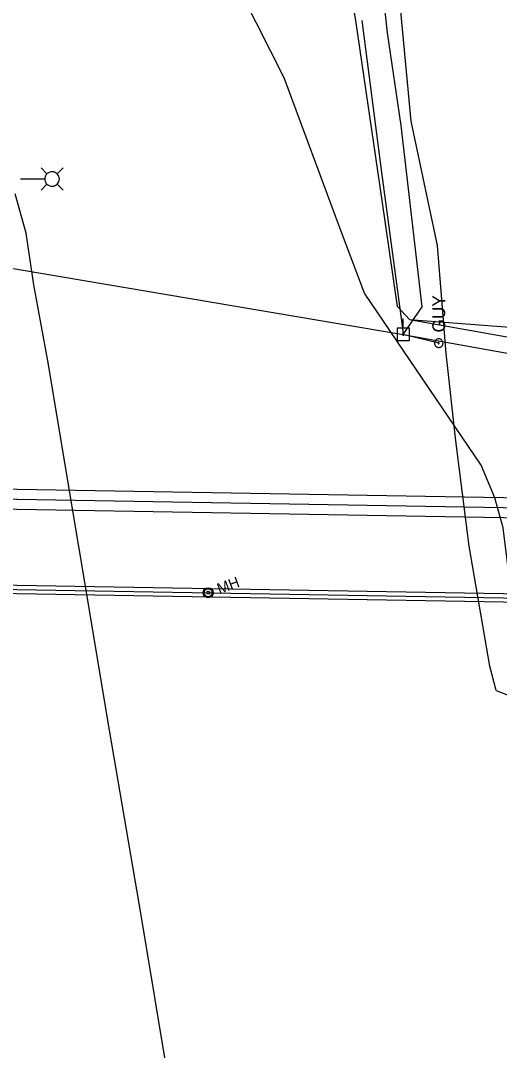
# Model space of a CAD drawing. Extents: x 596028 to 606371, y 330010 to 403088.
# Drawn here: x 604446.4 to 604589.6, y 337868.5 to 338176.7 of the extents above; entities that cross this region are included whole.
import ezdxf

# ---------------------------------------------------------------- set-up
doc = ezdxf.new("R2010")
doc.units = 0
for name, color, linetype in [('E_FTMS_Conduit', 7, 'Continuous'), ('E_LTG', 7, 'Continuous'), ('E_LTG_CID', 7, 'Continuous'), ('E_UTL_E_UG', 7, 'Continuous'), ('E_UTL_EGuyWire', 7, 'Continuous'), ('E_UTL_EPowerPole', 7, 'Continuous'), ('E_UTL_Overhead', 7, 'Continuous'), ('E_UTL_SAN_MH', 7, 'Continuous'), ('E_UTL_SAN_UG_MMSD', 7, 'Continuous'), ('E_UTL_SAN_UG_OUTER_LIMITS', 7, 'Continuous'), ('E_UTL_T_UG', 7, 'Continuous'), ('E_UTL_TV_UG', 7, 'Continuous')]:
    doc.layers.add(name, color=color, linetype=linetype)

msp = doc.modelspace()

# ---------------------------------------------------------------- linework, layer by layer
at = {"layer": 'E_FTMS_Conduit'}
msp.add_lwpolyline([(604586.79, 337850.4), (604597.83, 337855.35), (604594.44, 337908.62), (604593.95, 337938.1), (604592.48, 337978.69), (604593.09, 337991.4), (604592.23, 338012.83), (604590.67, 338024.91), (604588.22, 338033.89), (604584.13, 338043.61), (604549.18, 338095.05), (604541.85, 338114.6), (604525.21, 338159.57), (604492.18, 338224.83), (604485.27, 338243.18), (604482.26, 338261.55)], dxfattribs=at)
at = {"layer": 'E_LTG'}
for points in [[(604454.24, 338130.78), (604452.46, 338132.55)], [(604457.94, 338129.25), (604457.9, 338129.67), (604457.78, 338130.06), (604457.59, 338130.43), (604457.34, 338130.76), (604457.03, 338131.03), (604456.67, 338131.23), (604456.28, 338131.37), (604455.87, 338131.43), (604455.45, 338131.41), (604455.05, 338131.31), (604454.68, 338131.14), (604454.34, 338130.9), (604454.05, 338130.6), (604453.83, 338130.25), (604453.68, 338129.87), (604453.6, 338129.46), (604453.6, 338129.05), (604453.68, 338128.64), (604453.83, 338128.26), (604454.05, 338127.91), (604454.34, 338127.61), (604454.68, 338127.37), (604455.05, 338127.2), (604455.45, 338127.1), (604455.87, 338127.08), (604456.28, 338127.14), (604456.67, 338127.27), (604457.03, 338127.48), (604457.34, 338127.75), (604457.59, 338128.08), (604457.78, 338128.45), (604457.9, 338128.84), (604457.94, 338129.25)], [(604457.29, 338130.78), (604459.07, 338132.55)], [(604453.55, 338129.25), (604446.37, 338129.25)], [(604454.24, 338127.73), (604452.46, 338125.95)], [(604457.29, 338127.73), (604459.07, 338125.95)]]:
    msp.add_lwpolyline(points, dxfattribs=at)
at = {"layer": 'E_LTG_CID'}
msp.add_lwpolyline([(604496.48, 337824.9), (604490.59, 337851.15), (604490.59, 337851.15), (604490.25, 337852.6), (604490.82, 337858.46), (604482.37, 337908.96), (604473.02, 337963.75), (604454.51, 338074.88), (604450.35, 338097.54), (604448.04, 338113.09), (604444.75, 338124.83)], dxfattribs=at)
at = {"layer": 'E_UTL_E_UG'}
for points in [[(604588.6, 337976.16), (604586.69, 337983.52), (604580.49, 338019.34), (604576.56, 338050.94), (604573.68, 338077.08), (604571.06, 338109.32), (604563.13, 338146.56), (604558.94, 338191.25), (604558.69, 338219.18), (604562.65, 338218.53), (604569.74, 338213.69)], [(604588.6, 337976.16), (604596.53, 337973.13), (604618.5, 337973.43), (604665.68, 337974.88), (604691.89, 337975.81)]]:
    msp.add_lwpolyline(points, dxfattribs=at)
at = {"layer": 'E_UTL_EGuyWire'}
msp.add_line((604571.42, 338080.12), (604560.83, 338082.73), dxfattribs=at)
for points in [[(604571.42, 338081.41), (604571.18, 338081.38), (604570.94, 338081.32), (604570.73, 338081.2), (604570.54, 338081.05), (604570.38, 338080.87), (604570.25, 338080.66), (604570.17, 338080.43), (604570.14, 338080.19), (604570.15, 338079.94), (604570.21, 338079.7), (604570.31, 338079.48), (604570.45, 338079.28), (604570.63, 338079.12), (604570.83, 338078.98), (604571.06, 338078.89), (604571.3, 338078.85), (604571.54, 338078.85), (604571.78, 338078.89), (604572.01, 338078.98), (604572.21, 338079.12), (604572.39, 338079.28), (604572.53, 338079.48), (604572.63, 338079.7), (604572.69, 338079.94), (604572.7, 338080.19), (604572.67, 338080.43), (604572.59, 338080.66), (604572.47, 338080.87), (604572.31, 338081.05), (604572.11, 338081.2), (604571.9, 338081.32), (604571.66, 338081.38), (604571.42, 338081.41)], [(604571.42, 338080.28), (604571.39, 338080.28), (604571.36, 338080.27), (604571.33, 338080.26), (604571.31, 338080.24), (604571.29, 338080.22), (604571.28, 338080.19), (604571.27, 338080.16), (604571.26, 338080.13), (604571.26, 338080.1), (604571.27, 338080.07), (604571.28, 338080.04), (604571.3, 338080.02), (604571.32, 338080), (604571.35, 338079.98), (604571.38, 338079.97), (604571.41, 338079.96), (604571.44, 338079.96), (604571.47, 338079.97), (604571.49, 338079.98), (604571.52, 338080), (604571.54, 338080.02), (604571.56, 338080.04), (604571.57, 338080.07), (604571.58, 338080.1), (604571.58, 338080.13), (604571.58, 338080.16), (604571.57, 338080.19), (604571.55, 338080.22), (604571.53, 338080.24), (604571.51, 338080.26), (604571.48, 338080.27), (604571.45, 338080.28), (604571.42, 338080.28)]]:
    msp.add_lwpolyline(points, dxfattribs=at)
at = {"layer": 'E_UTL_EPowerPole'}
for points in [[(604560.79, 338084.57), (604560.79, 338087.48)], [(604562.64, 338084.57), (604558.95, 338084.57)], [(604558.95, 338084.57), (604558.95, 338080.88)], [(604562.64, 338080.88), (604562.64, 338084.57)], [(604561.06, 338082.73), (604561.06, 338082.77), (604561.05, 338082.82), (604561.03, 338082.86), (604561, 338082.89), (604560.96, 338082.92), (604560.92, 338082.95), (604560.88, 338082.96), (604560.84, 338082.97), (604560.79, 338082.97), (604560.75, 338082.95), (604560.71, 338082.94), (604560.67, 338082.91), (604560.64, 338082.88), (604560.61, 338082.84), (604560.6, 338082.8), (604560.59, 338082.75), (604560.59, 338082.71), (604560.6, 338082.66), (604560.61, 338082.62), (604560.64, 338082.58), (604560.67, 338082.55), (604560.71, 338082.52), (604560.75, 338082.5), (604560.79, 338082.49), (604560.84, 338082.49), (604560.88, 338082.5), (604560.92, 338082.51), (604560.96, 338082.53), (604561, 338082.56), (604561.03, 338082.6), (604561.05, 338082.64), (604561.06, 338082.68), (604561.06, 338082.73)], [(604558.95, 338080.88), (604562.64, 338080.88)]]:
    msp.add_lwpolyline(points, dxfattribs=at)
at = {"layer": 'E_UTL_Overhead'}
msp.add_lwpolyline([(604103.64, 338065.21), (604129.71, 338064.26), (604269.62, 338062.62), (604344.53, 338119.28), (604560.83, 338082.73), (604641.4, 338068.29), (604696.28, 338059.45), (604715.56, 338054.88), (604786.57, 338054.03), (604829.08, 338053.72), (604872.92, 338052.19), (604977.47, 338050.01), (605123.72, 338048.42), (605215.39, 338038.9)], dxfattribs=at)
at = {"layer": 'E_UTL_SAN_MH'}
for radius in [1.5, 1.2, 0.45]:
    msp.add_circle((604502.46, 338005.46), radius, dxfattribs=at)
at = {"layer": 'E_UTL_SAN_UG_MMSD'}
for p, q in [((604202.07, 338037.6), (604640.48, 338030.1)), ((603897.65, 338015.8), (604665.17, 338002.68))]:
    msp.add_line(p, q, dxfattribs=at)
at = {"layer": 'E_UTL_SAN_UG_OUTER_LIMITS'}
for p, q in [((604202.12, 338040.6), (604640.42, 338033.11)), ((604202.02, 338034.6), (604642, 338027.08)), ((603895.92, 338017.08), (604665.29, 338003.93)), ((603899.38, 338014.52), (604665.26, 338001.43))]:
    msp.add_line(p, q, dxfattribs=at)
at = {"layer": 'E_UTL_T_UG'}
msp.add_line((604562.68, 338087.17), (604663.4, 338079.57), dxfattribs=at)
for points in [[(604562.68, 338087.17), (604559.08, 338091.14), (604554.41, 338123.56), (604546.76, 338175.95), (604538.97, 338223.91), (604534.26, 338258.22)], [(604562.68, 338087.17), (604594.09, 338081.58), (604616.58, 338077.92), (604632.65, 338071.98), (604633.31, 338069.27), (604635.85, 338069.47)]]:
    msp.add_lwpolyline(points, dxfattribs=at)
at = {"layer": 'E_UTL_TV_UG'}
for points in [[(604560.21, 338145.26), (604556.14, 338173.01), (604547.36, 338253.18), (604541.69, 338297.43)], [(604560.76, 338082.84), (604560.76, 338083.84), (604554.42, 338131.21), (604548.48, 338176.66)], [(604560.83, 338082.73), (604566.47, 338090.99), (604560.21, 338145.26)]]:
    msp.add_lwpolyline(points, dxfattribs=at)

# ---------------------------------------------------------------- texts
at = {"layer": 'E_UTL_EGuyWire'}
msp.add_text('GUY', height=3.85, rotation=90, dxfattribs=at).set_placement((604573.35, 338083.33))
at = {"layer": 'E_UTL_SAN_MH'}
msp.add_text('MH', height=3.24, rotation=20.3622, dxfattribs=at).set_placement((604505.84, 338004.98))

doc.saveas('drawing.dxf')
